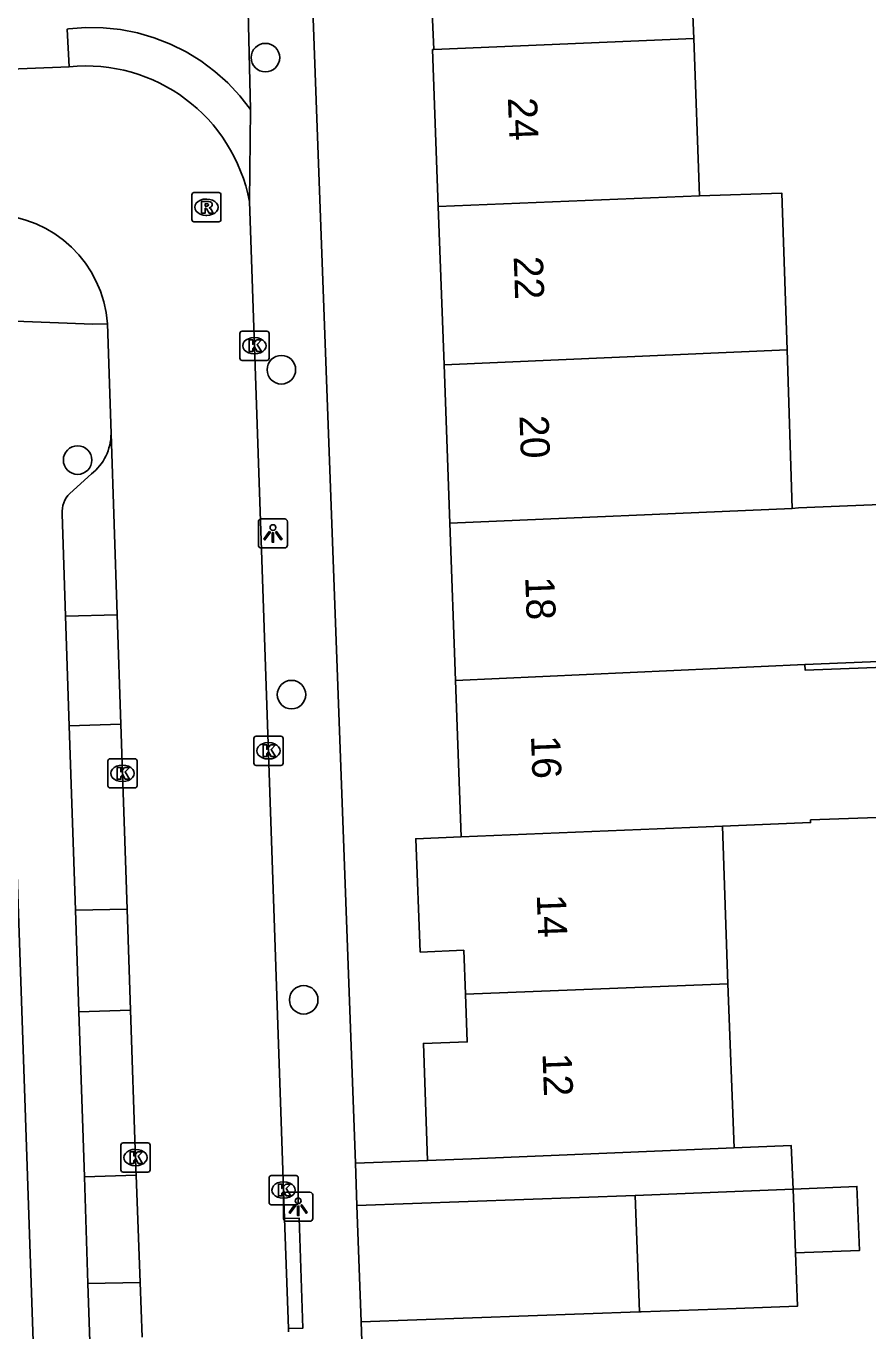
# Model space of a CAD drawing. Extents: x 161084 to 161928, y 385355 to 386522.
# Drawn here: x 161765.23 to 161794.11, y 386372.3 to 386417.03 of the extents above; entities that cross this region are included whole.
import ezdxf

# ---------------------------------------------------------------- set-up
doc = ezdxf.new("R2010")
doc.units = 0
for name, color, linetype in [('IMGEO_Boom', 7, 'Continuous'), ('IMGEO_Kolk', 7, 'Continuous'), ('IMGEO_Lichtpunt', 7, 'Continuous'), ('IMGEO_Muur', 7, 'Continuous'), ('IMGEO_Pand', 7, 'Continuous'), ('IMGEO_Pand_nummerreeks', 7, 'Continuous'), ('IMGEO_Rijbaan_lokaal_open', 7, 'Continuous'), ('IMGEO_Rioolput', 7, 'Continuous'), ('IMGEO_Voetpad_open', 7, 'Continuous')]:
    doc.layers.add(name, color=color, linetype=linetype)

msp = doc.modelspace()

# ---------------------------------------------------------------- linework, layer by layer
at = {"layer": 'IMGEO_Boom'}
for centre in [(161773.445, 386415.948), (161773.992, 386405.249), (161767.002, 386402.152), (161774.339, 386394.114), (161774.758, 386383.652)]:
    msp.add_circle(centre, 0.489, dxfattribs=at)
at = {"layer": 'IMGEO_Kolk'}
for p, q in [((161772.566, 386405.645), (161772.566, 386406.497)), ((161772.641, 386406.571), (161773.493, 386406.571)), ((161773.567, 386406.497), (161773.567, 386405.645)), ((161773.054, 386406.351), (161773.079, 386406.351)), ((161773.493, 386405.571), (161772.641, 386405.571)), ((161773.077, 386405.791), (161773.052, 386405.791)), ((161773.047, 386391.761), (161773.047, 386392.613)), ((161773.122, 386392.687), (161773.974, 386392.687)), ((161774.048, 386392.613), (161774.048, 386391.761)), ((161773.535, 386392.467), (161773.56, 386392.467)), ((161768.041, 386390.988), (161768.041, 386391.84)), ((161768.116, 386391.914), (161768.968, 386391.914)), ((161768.529, 386391.694), (161768.554, 386391.694)), ((161769.042, 386391.84), (161769.042, 386390.988)), ((161773.974, 386391.687), (161773.122, 386391.687)), ((161773.558, 386391.907), (161773.533, 386391.907)), ((161768.968, 386390.914), (161768.116, 386390.914)), ((161768.552, 386391.134), (161768.527, 386391.134)), ((161768.562, 386378.746), (161769.414, 386378.746)), ((161768.487, 386377.82), (161768.487, 386378.672)), ((161768.975, 386378.526), (161769, 386378.526)), ((161769.488, 386378.672), (161769.488, 386377.82)), ((161768.998, 386377.966), (161768.973, 386377.966)), ((161769.414, 386377.746), (161768.562, 386377.746)), ((161773.568, 386376.704), (161773.568, 386377.556)), ((161773.643, 386377.63), (161774.495, 386377.63)), ((161774.056, 386377.41), (161774.081, 386377.41)), ((161774.569, 386377.556), (161774.569, 386376.704)), ((161774.495, 386376.63), (161773.643, 386376.63)), ((161774.079, 386376.85), (161774.054, 386376.85))]:
    msp.add_line(p, q, dxfattribs=at)
for points in [[(161772.566, 386405.645), (161772.566, 386406.497)], [(161772.641, 386406.571), (161773.493, 386406.571)], [(161773.567, 386406.497), (161773.567, 386405.645)], [(161772.887, 386406.271), (161773.01, 386406.271), (161773.01, 386406.12), (161773.14, 386406.271), (161773.304, 386406.271), (161773.158, 386406.12), (161773.311, 386405.871), (161773.159, 386405.871), (161773.074, 386406.035), (161773.01, 386405.968), (161773.01, 386405.871), (161772.887, 386405.871), (161772.887, 386406.271)], [(161773.493, 386405.571), (161772.641, 386405.571)], [(161773.047, 386391.761), (161773.047, 386392.613)], [(161773.122, 386392.687), (161773.974, 386392.687)], [(161774.048, 386392.613), (161774.048, 386391.761)], [(161773.368, 386392.387), (161773.491, 386392.387), (161773.491, 386392.236), (161773.621, 386392.387), (161773.785, 386392.387), (161773.639, 386392.236), (161773.792, 386391.987), (161773.64, 386391.987), (161773.555, 386392.151), (161773.491, 386392.084), (161773.491, 386391.987), (161773.368, 386391.987), (161773.368, 386392.387)], [(161768.041, 386390.988), (161768.041, 386391.84)], [(161768.116, 386391.914), (161768.968, 386391.914)], [(161769.042, 386391.84), (161769.042, 386390.988)], [(161773.974, 386391.687), (161773.122, 386391.687)], [(161768.362, 386391.614), (161768.485, 386391.614), (161768.485, 386391.463), (161768.615, 386391.614), (161768.779, 386391.614), (161768.633, 386391.463), (161768.786, 386391.214), (161768.634, 386391.214), (161768.549, 386391.378), (161768.485, 386391.311), (161768.485, 386391.214), (161768.362, 386391.214), (161768.362, 386391.614)], [(161768.968, 386390.914), (161768.116, 386390.914)], [(161768.562, 386378.746), (161769.414, 386378.746)], [(161768.487, 386377.82), (161768.487, 386378.672)], [(161768.808, 386378.446), (161768.931, 386378.446), (161768.931, 386378.295), (161769.061, 386378.446), (161769.225, 386378.446), (161769.079, 386378.295), (161769.232, 386378.046), (161769.08, 386378.046), (161768.995, 386378.21), (161768.931, 386378.143), (161768.931, 386378.046), (161768.808, 386378.046), (161768.808, 386378.446)], [(161769.488, 386378.672), (161769.488, 386377.82)], [(161769.414, 386377.746), (161768.562, 386377.746)], [(161773.568, 386376.704), (161773.568, 386377.556)], [(161773.643, 386377.63), (161774.495, 386377.63)], [(161774.569, 386377.556), (161774.569, 386376.704)], [(161773.889, 386377.33), (161774.012, 386377.33), (161774.012, 386377.179), (161774.142, 386377.33), (161774.306, 386377.33), (161774.16, 386377.179), (161774.313, 386376.93), (161774.161, 386376.93), (161774.076, 386377.094), (161774.012, 386377.027), (161774.012, 386376.93), (161773.889, 386376.93), (161773.889, 386377.33)], [(161774.495, 386376.63), (161773.643, 386376.63)]]:
    msp.add_lwpolyline(points, dxfattribs=at)
for centre, start, end in [((161772.643, 386406.495), 91.552, 178.448), ((161772.643, 386406.495), 91.552, 178.448), ((161773.491, 386406.495), 1.552, 88.448), ((161773.491, 386406.495), 1.552, 88.448), ((161772.643, 386405.647), 181.552, 268.448), ((161772.643, 386405.647), 181.552, 268.448), ((161773.491, 386405.647), 271.552, 358.448), ((161773.491, 386405.647), 271.552, 358.448), ((161773.124, 386392.611), 91.552, 178.448), ((161773.124, 386392.611), 91.552, 178.448), ((161773.972, 386392.611), 1.552, 88.448), ((161773.972, 386392.611), 1.552, 88.448), ((161768.118, 386391.838), 91.552, 178.448), ((161768.118, 386391.838), 91.552, 178.448), ((161768.966, 386391.838), 1.552, 88.448), ((161768.966, 386391.838), 1.552, 88.448), ((161773.124, 386391.763), 181.552, 268.448), ((161773.124, 386391.763), 181.552, 268.448), ((161773.972, 386391.763), 271.552, 358.448), ((161773.972, 386391.763), 271.552, 358.448), ((161768.118, 386390.99), 181.552, 268.448), ((161768.118, 386390.99), 181.552, 268.448), ((161768.966, 386390.99), 271.552, 358.448), ((161768.966, 386390.99), 271.552, 358.448), ((161768.564, 386378.67), 91.552, 178.448), ((161768.564, 386378.67), 91.552, 178.448), ((161769.412, 386378.67), 1.552, 88.448), ((161769.412, 386378.67), 1.552, 88.448), ((161768.564, 386377.822), 181.552, 268.448), ((161768.564, 386377.822), 181.552, 268.448), ((161769.412, 386377.822), 271.552, 358.448), ((161769.412, 386377.822), 271.552, 358.448), ((161773.645, 386377.554), 91.552, 178.448), ((161773.645, 386377.554), 91.552, 178.448), ((161774.493, 386377.554), 1.552, 88.448), ((161774.493, 386377.554), 1.552, 88.448), ((161773.645, 386376.706), 181.552, 268.448), ((161773.645, 386376.706), 181.552, 268.448), ((161774.493, 386376.706), 271.552, 358.448), ((161774.493, 386376.706), 271.552, 358.448)]:
    msp.add_arc(centre, 0.0765, start, end, dxfattribs=at)
for centre, major_axis, ratio, start_param, end_param in [((161773.053, 386406.071), (-0.387, 0.002), 0.722429, 4.712389, 7.853982), ((161773.078, 386406.071), (-0.39, 0.002), 0.717154, 1.570796, 4.712389), ((161773.534, 386392.187), (-0.387, 0.002), 0.722429, 4.712389, 7.853982), ((161773.559, 386392.187), (-0.39, 0.002), 0.717154, 1.570796, 4.712389), ((161768.528, 386391.414), (-0.387, 0.002), 0.722429, 4.712389, 7.853982), ((161768.553, 386391.414), (-0.39, 0.002), 0.717154, 1.570796, 4.712389), ((161768.974, 386378.246), (-0.387, 0.002), 0.722429, 4.712389, 7.853982), ((161768.999, 386378.246), (-0.39, 0.002), 0.717154, 1.570796, 4.712389), ((161774.055, 386377.13), (-0.387, 0.002), 0.722429, 4.712389, 7.853982), ((161774.08, 386377.13), (-0.39, 0.002), 0.717154, 1.570796, 4.712389)]:
    msp.add_ellipse(centre, major_axis=major_axis, ratio=ratio, start_param=start_param, end_param=end_param, dxfattribs=at)
at = {"layer": 'IMGEO_Lichtpunt'}
for p, q in [((161773.204, 386400.041), (161773.204, 386399.234)), ((161773.204, 386400.041), (161773.204, 386399.234)), ((161774.106, 386400.136), (161773.298, 386400.136)), ((161774.106, 386400.136), (161773.298, 386400.136)), ((161774.2, 386399.234), (161774.2, 386400.041)), ((161774.2, 386399.234), (161774.2, 386400.041)), ((161773.298, 386399.14), (161774.106, 386399.14)), ((161773.298, 386399.14), (161774.106, 386399.14)), ((161774.069, 386376.963), (161774.069, 386376.156)), ((161774.069, 386376.963), (161774.069, 386376.156)), ((161774.971, 386377.058), (161774.163, 386377.058)), ((161774.971, 386377.058), (161774.163, 386377.058)), ((161775.065, 386376.156), (161775.065, 386376.963)), ((161775.065, 386376.156), (161775.065, 386376.963)), ((161774.163, 386376.062), (161774.971, 386376.062)), ((161774.163, 386376.062), (161774.971, 386376.062))]:
    msp.add_line(p, q, dxfattribs=at)
for points in [[(161773.578, 386399.705), (161773.617, 386399.677), (161773.429, 386399.415), (161773.391, 386399.442), (161773.578, 386399.705)], [(161773.68, 386399.657), (161773.727, 386399.657), (161773.727, 386399.335), (161773.68, 386399.335), (161773.68, 386399.657)], [(161773.79, 386399.677), (161773.828, 386399.704), (161774.015, 386399.442), (161773.976, 386399.414), (161773.79, 386399.677)], [(161774.443, 386376.627), (161774.482, 386376.599), (161774.294, 386376.337), (161774.256, 386376.364), (161774.443, 386376.627)], [(161774.545, 386376.579), (161774.592, 386376.579), (161774.592, 386376.257), (161774.545, 386376.257), (161774.545, 386376.579)], [(161774.655, 386376.599), (161774.693, 386376.626), (161774.88, 386376.364), (161774.841, 386376.336), (161774.655, 386376.599)]]:
    msp.add_lwpolyline(points, dxfattribs=at)
for centre in [(161773.703, 386399.839), (161774.568, 386376.761)]:
    msp.add_circle(centre, 0.0994, dxfattribs=at)
for centre, start, end in [((161773.298, 386400.041), 90, 180), ((161773.298, 386400.041), 90, 180), ((161774.106, 386400.041), 0, 90), ((161774.106, 386400.041), 0, 90), ((161773.298, 386399.234), 180, 270), ((161773.298, 386399.234), 180, 270), ((161774.106, 386399.234), 270, 0), ((161774.106, 386399.234), 270, 360), ((161774.163, 386376.963), 90, 180), ((161774.163, 386376.963), 90, 180), ((161774.971, 386376.963), 0, 90), ((161774.971, 386376.963), 0, 90), ((161774.163, 386376.156), 180, 270), ((161774.163, 386376.156), 180, 270), ((161774.971, 386376.156), 270, 0), ((161774.971, 386376.156), 270, 360)]:
    msp.add_arc(centre, 0.0946, start, end, dxfattribs=at)
at = {"layer": 'IMGEO_Muur'}
msp.add_lwpolyline([(161776.726, 386372.616), (161777.116, 386361.469)], dxfattribs=at)
at = {"layer": 'IMGEO_Pand'}
for points in [[(161779.217, 386416.224), (161778.985, 386421.591), (161781.053, 386421.683)], [(161787.909, 386421.986), (161788.143, 386416.609)], [(161779.217, 386416.224), (161788.143, 386416.609)], [(161788.143, 386416.609), (161788.338, 386411.208)], [(161779.374, 386410.843), (161779.18, 386416.222), (161779.217, 386416.224)], [(161779.374, 386410.843), (161788.338, 386411.208)], [(161788.338, 386411.208), (161791.163, 386411.301), (161791.339, 386405.931)], [(161779.571, 386405.414), (161779.374, 386410.843)], [(161779.571, 386405.414), (161791.339, 386405.931)], [(161791.339, 386405.931), (161791.518, 386400.497)], [(161779.767, 386399.986), (161779.571, 386405.414)], [(161791.518, 386400.497), (161791.727, 386400.515), (161795.379, 386400.667), (161795.603, 386395.293), (161791.951, 386395.141)], [(161791.518, 386400.497), (161779.767, 386399.986)], [(161779.963, 386394.597), (161779.767, 386399.986)], [(161791.951, 386395.141), (161779.963, 386394.597)], [(161791.951, 386395.141), (161791.958, 386394.955), (161796.19, 386395.108), (161796.376, 386389.971), (161792.144, 386389.818), (161792.147, 386389.726), (161789.12, 386389.603)], [(161779.963, 386394.597), (161780.157, 386389.238)], [(161780.157, 386389.238), (161789.12, 386389.603)], [(161789.12, 386389.603), (161789.302, 386384.201)], [(161780.306, 386383.846), (161780.249, 386385.352), (161778.757, 386385.289), (161778.598, 386389.174), (161780.157, 386389.238)], [(161780.306, 386383.846), (161789.302, 386384.201)], [(161789.302, 386384.201), (161789.519, 386378.584)], [(161779.009, 386378.149), (161778.864, 386382.158), (161780.368, 386382.209), (161780.306, 386383.846)], [(161789.519, 386378.584), (161780.511, 386378.203), (161779.009, 386378.149)], [(161776.583, 386376.603), (161786.131, 386376.943)], [(161786.131, 386376.943), (161791.545, 386377.167)], [(161786.278, 386372.957), (161786.131, 386376.943)], [(161791.545, 386377.167), (161793.736, 386377.257), (161793.821, 386375.059), (161791.626, 386374.974)], [(161791.545, 386377.167), (161791.626, 386374.974)], [(161776.726, 386372.616), (161776.583, 386376.603)], [(161791.626, 386374.974), (161791.698, 386373.154), (161789.595, 386373.076), (161786.33, 386372.959), (161786.278, 386372.957)], [(161786.278, 386372.957), (161776.726, 386372.616)]]:
    msp.add_lwpolyline(points, dxfattribs=at)
at = {"layer": 'IMGEO_Rijbaan_lokaal_open'}
for points in [[(161738.425, 386414.512), (161766.713, 386415.632)], [(161772.895, 386411.013), (161774.102, 386376.153)], [(161768.149, 386403.06), (161768.022, 386406.828)], [(161768.359, 386396.848), (161768.149, 386403.06)], [(161768.359, 386396.848), (161766.592, 386396.808)], [(161766.592, 386396.808), (161766.717, 386393.047)], [(161768.486, 386393.101), (161768.359, 386396.848)], [(161766.717, 386393.047), (161768.486, 386393.101)], [(161768.701, 386386.761), (161768.486, 386393.101)], [(161768.701, 386386.761), (161766.928, 386386.727)], [(161768.818, 386383.294), (161768.701, 386386.761)], [(161766.928, 386386.727), (161767.044, 386383.245)], [(161767.044, 386383.245), (161768.818, 386383.294)], [(161769.01, 386377.645), (161768.991, 386378.178), (161768.818, 386383.294)], [(161769.01, 386377.645), (161767.234, 386377.58)], [(161767.234, 386377.58), (161767.355, 386373.923)], [(161769.143, 386373.96), (161769.01, 386377.645)], [(161774.233, 386372.382), (161774.102, 386376.153)], [(161767.355, 386373.923), (161769.143, 386373.96)], [(161769.211, 386372.092), (161769.143, 386373.96)], [(161774.233, 386372.382), (161774.237, 386372.266)]]:
    msp.add_lwpolyline(points, dxfattribs=at)
for centre, radius, start, end in [((161767.296, 386409.965), 5.697, 10.5974, 95.8707), ((161764.018, 386406.552), 4.014, 3.9367, 88.6991)]:
    msp.add_arc(centre, radius, start, end, dxfattribs=at)
at = {"layer": 'IMGEO_Rioolput'}
for p, q in [((161770.919, 386410.394), (161770.919, 386411.246)), ((161770.994, 386411.32), (161771.846, 386411.32)), ((161771.407, 386411.1), (161771.432, 386411.1)), ((161771.92, 386411.246), (161771.92, 386410.394)), ((161771.43, 386410.54), (161771.405, 386410.54)), ((161771.846, 386410.32), (161770.994, 386410.32))]:
    msp.add_line(p, q, dxfattribs=at)
for points in [[(161770.919, 386410.394), (161770.919, 386411.246)], [(161770.994, 386411.32), (161771.846, 386411.32)], [(161771.508, 386411.018), (161771.256, 386411.02), (161771.256, 386410.62)], [(161771.434, 386410.939), (161771.38, 386410.939), (161771.38, 386410.858)], [(161771.92, 386411.246), (161771.92, 386410.394)], [(161771.256, 386410.62), (161771.38, 386410.62), (161771.38, 386410.782), (161771.391, 386410.782)], [(161771.38, 386410.858), (161771.432, 386410.858)], [(161771.438, 386410.753), (161771.509, 386410.62), (161771.649, 386410.62), (161771.584, 386410.746)], [(161771.846, 386410.32), (161770.994, 386410.32)]]:
    msp.add_lwpolyline(points, dxfattribs=at)
for centre, radius, start, end in [((161770.996, 386411.244), 0.0765, 91.552, 178.448), ((161770.996, 386411.244), 0.0765, 91.552, 178.448), ((161771.44, 386410.843), 0.0964, 77.0061, 93.1865), ((161771.454, 386410.9), 0.0378, 276.6634, 79.6772), ((161771.507, 386410.908), 0.109, 350.3612, 89.416), ((161771.844, 386411.244), 0.0765, 1.552, 88.448), ((161771.844, 386411.244), 0.0765, 1.552, 88.448), ((161771.39, 386410.729), 0.0533, 26.0293, 88.6989), ((161771.416, 386411.047), 0.19, 274.7715, 282.9687), ((161771.505, 386410.908), 0.112, 277.5842, 350.9817), ((161771.489, 386410.693), 0.108, 29.5134, 73.7905), ((161770.996, 386410.396), 0.0765, 181.552, 268.448), ((161770.996, 386410.396), 0.0765, 181.552, 268.448), ((161771.844, 386410.396), 0.0765, 271.552, 358.448), ((161771.844, 386410.396), 0.0765, 271.552, 358.448)]:
    msp.add_arc(centre, radius, start, end, dxfattribs=at)
for centre, major_axis, ratio, start_param, end_param in [((161771.406, 386410.82), (-0.387, 0.002), 0.722429, 4.712389, 7.853982), ((161771.431, 386410.82), (-0.39, 0.002), 0.717154, 1.570796, 4.712389)]:
    msp.add_ellipse(centre, major_axis=major_axis, ratio=ratio, start_param=start_param, end_param=end_param, dxfattribs=at)
at = {"layer": 'IMGEO_Voetpad_open'}
for points in [[(161776.529, 386378.058), (161775.194, 386414.172), (161775.032, 386418.558)], [(161772.833, 386418.509), (161772.931, 386414.172)], [(161766.713, 386415.632), (161766.646, 386416.927), (161766.689, 386416.932), (161767.284, 386416.977), (161767.881, 386416.969), (161768.475, 386416.908), (161769.06, 386416.793), (161769.633, 386416.627), (161770.19, 386416.41), (161770.724, 386416.145), (161771.233, 386415.833), (161771.711, 386415.476), (161772.156, 386415.078), (161772.564, 386414.643), (161772.931, 386414.172)], [(161772.931, 386414.172), (161772.895, 386411.013)], [(161766.562, 386340.463), (161766.36, 386346.294), (161764.265, 386406.941)], [(161768.022, 386406.828), (161767.523, 386406.812), (161764.265, 386406.941)], [(161766.735, 386401.006), (161767.474, 386401.676)], [(161766.592, 386396.808), (161766.475, 386400.308)], [(161766.928, 386386.727), (161766.717, 386393.047)], [(161767.234, 386377.58), (161767.044, 386383.245)], [(161789.519, 386378.584), (161791.473, 386378.659), (161791.545, 386377.167)], [(161776.529, 386378.058), (161779.009, 386378.149)], [(161776.583, 386376.603), (161776.529, 386378.058)], [(161774.102, 386376.153), (161774.601, 386376.17), (161774.732, 386372.399), (161774.233, 386372.382)], [(161767.554, 386367.979), (161767.355, 386373.923)], [(161776.726, 386372.616), (161777.116, 386361.469)]]:
    msp.add_lwpolyline(points, dxfattribs=at)
for centre, radius, start, end in [((161766.379, 386403.067), 1.77, 308.2178, 359.7837), ((161767.338, 386400.384), 0.866, 134.1044, 185.0356)]:
    msp.add_arc(centre, radius, start, end, dxfattribs=at)

# ---------------------------------------------------------------- texts
at = {"layer": 'IMGEO_Pand_nummerreeks'}
for s, rotation, p in [('24', 272.0739, (161781.761, 386414.569)), ('22', 272.0733, (161781.959, 386409.127)), ('20', 272.0733, (161782.156, 386403.676)), ('18', 272.0739, (161782.355, 386398.14)), ('16', 272.0739, (161782.552, 386392.698)), ('14', 272.0733, (161782.75, 386387.253)), ('12', 272.0733, (161782.948, 386381.81))]:
    msp.add_text(s, height=1, rotation=rotation, dxfattribs=at).set_placement(p)

doc.saveas('drawing.dxf')
